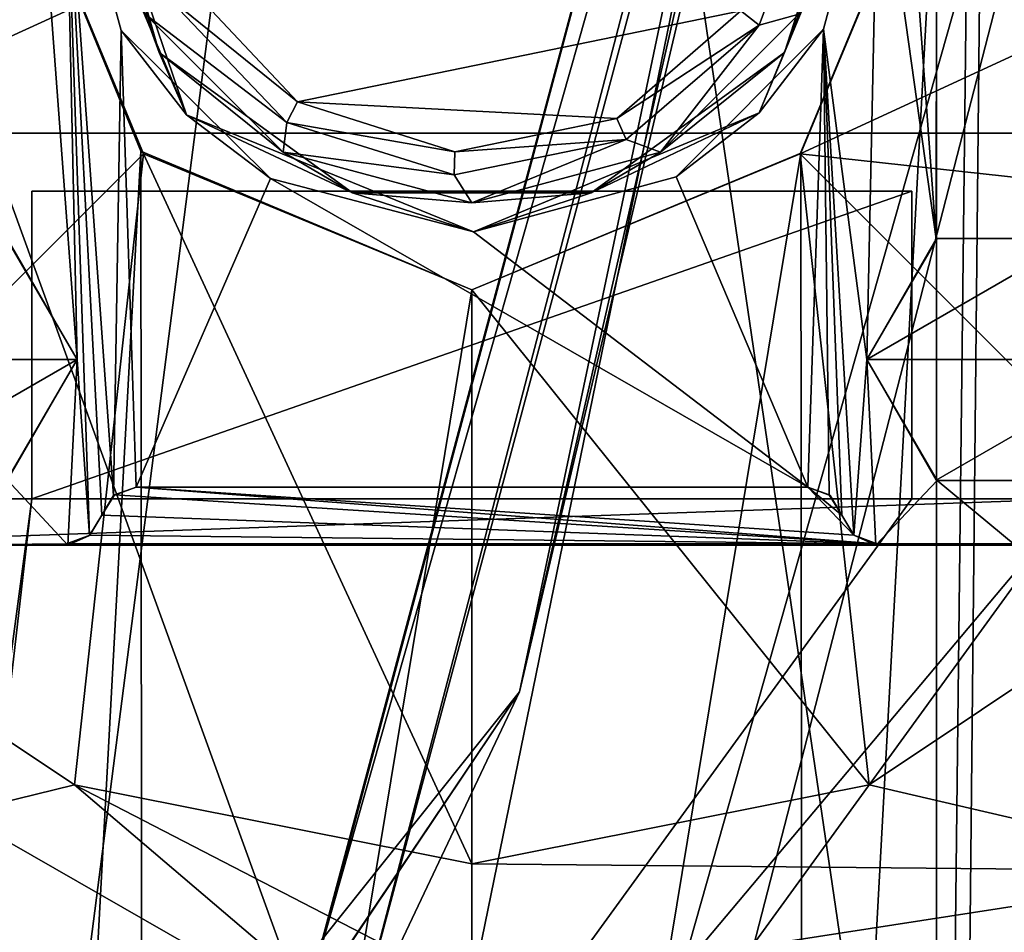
# Model space of a CAD drawing. Header units: millimetres. Extents: x -78 to 78, y -78 to 78.
# Tile 259 of 449: x 18.05 to 22.29, y -10.77 to -6.84. Entities that reach past the tile are written whole.
import ezdxf

# ---------------------------------------------------------------- set-up
doc = ezdxf.new("R2010")
doc.units = ezdxf.units.MM
doc.header["$LTSCALE"] = 41.718519
for name, color, linetype in [('10', 7, 'CONTINUOUS'), ('1978', 7, 'CONTINUOUS'), ('1983', 7, 'CONTINUOUS'), ('2187', 7, 'CONTINUOUS'), ('2193', 7, 'CONTINUOUS'), ('2194', 7, 'CONTINUOUS'), ('2200', 7, 'CONTINUOUS'), ('2205', 7, 'CONTINUOUS'), ('2206', 7, 'CONTINUOUS'), ('2209', 7, 'CONTINUOUS'), ('2213', 7, 'CONTINUOUS'), ('2214', 7, 'CONTINUOUS'), ('2215', 7, 'CONTINUOUS'), ('2222', 7, 'CONTINUOUS'), ('2228', 7, 'CONTINUOUS'), ('2244', 7, 'CONTINUOUS'), ('2250', 7, 'CONTINUOUS'), ('2251', 7, 'CONTINUOUS'), ('2252', 7, 'CONTINUOUS'), ('2255', 7, 'CONTINUOUS'), ('2260', 7, 'CONTINUOUS'), ('2263', 7, 'CONTINUOUS'), ('2264', 7, 'CONTINUOUS'), ('2269', 7, 'CONTINUOUS'), ('2272', 7, 'CONTINUOUS'), ('2274', 7, 'CONTINUOUS'), ('2276', 7, 'CONTINUOUS'), ('2278', 7, 'CONTINUOUS'), ('2279', 7, 'CONTINUOUS'), ('2281', 7, 'CONTINUOUS'), ('2283', 7, 'CONTINUOUS'), ('291', 7, 'CONTINUOUS'), ('298', 7, 'CONTINUOUS'), ('300', 7, 'CONTINUOUS'), ('301', 7, 'CONTINUOUS'), ('328', 7, 'CONTINUOUS'), ('344', 7, 'CONTINUOUS'), ('6', 7, 'CONTINUOUS'), ('748', 7, 'CONTINUOUS'), ('828', 7, 'CONTINUOUS'), ('851', 7, 'CONTINUOUS'), ('852', 7, 'CONTINUOUS'), ('880', 7, 'CONTINUOUS'), ('925', 7, 'CONTINUOUS'), ('945', 7, 'CONTINUOUS'), ('971', 7, 'CONTINUOUS')]:
    doc.layers.add(name, color=color, linetype=linetype)

msp = doc.modelspace()

# ---------------------------------------------------------------- linework, layer by layer
at = {"layer": '10', "linetype": 'CONTINUOUS'}
for points in [[(48.5, 30.5, -2), (49.5, -30.5, -2), (19.2675, 11.1265, -2), (48.5, 30.5, -2)], [(19.2675, 11.1265, -2), (49.5, -30.5, -2), (22.25, 0, -2), (19.2675, 11.1265, -2)], [(22.25, 0, -2), (49.5, -30.5, -2), (19.2675, -11.1265, -2), (22.25, 0, -2)]]:
    msp.add_3dface(points, dxfattribs=at)
at = {"layer": '1978', "color": 7, "linetype": 'CONTINUOUS'}
for points in [[(16.9, 21.1, 20.074), (23.1, 21.1, 20.074), (23.1, -21.1, 20.074), (16.9, 21.1, 20.074)], [(16.9, -21.1, 20.074), (16.9, 21.1, 20.074), (23.1, -21.1, 20.074), (16.9, -21.1, 20.074)]]:
    msp.add_3dface(points, dxfattribs=at)
at = {"layer": '1983', "color": 7, "linetype": 'CONTINUOUS'}
for points in [[(17.1, -7.325, 21.67), (22.9, -7.325, 21.67), (22.9, -4.675, 21.67), (17.1, -7.325, 21.67)], [(17.1, -7.325, 21.67), (22.9, -4.675, 21.67), (17.1, -4.675, 21.67), (17.1, -7.325, 21.67)], [(18.105, -7.575, 21.67), (18.105, -8.9, 21.67), (21.895, -7.575, 21.67), (18.105, -7.575, 21.67)], [(21.895, -7.575, 21.67), (18.105, -8.9, 21.67), (21.895, -8.9, 21.67), (21.895, -7.575, 21.67)], [(22.9, -7.575, 21.67), (22.605, -8.9, 21.67), (21.895, -15.1, 21.67), (22.9, -7.575, 21.67)], [(22.605, -15.1, 21.67), (22.9, -7.575, 21.67), (21.895, -15.1, 21.67), (22.605, -15.1, 21.67)], [(18.105, -8.9, 21.67), (17.395, -8.9, 21.67), (17.1, -16.425, 21.67), (18.105, -8.9, 21.67)], [(17.395, -15.1, 21.67), (18.105, -8.9, 21.67), (17.1, -16.425, 21.67), (17.395, -15.1, 21.67)], [(21.895, -8.9, 21.67), (18.105, -8.9, 21.67), (17.395, -15.1, 21.67), (21.895, -8.9, 21.67)], [(22.605, -8.9, 21.67), (21.895, -8.9, 21.67), (17.395, -15.1, 21.67), (22.605, -8.9, 21.67)], [(18.105, -15.1, 21.67), (22.605, -8.9, 21.67), (17.395, -15.1, 21.67), (18.105, -15.1, 21.67)], [(21.895, -15.1, 21.67), (22.605, -8.9, 21.67), (18.105, -15.1, 21.67), (21.895, -15.1, 21.67)]]:
    msp.add_3dface(points, dxfattribs=at)
at = {"layer": '2187', "color": 7, "linetype": 'CONTINUOUS'}
for points in [[(18.461, -8.8821, 24.95), (21.7448, -9.0943, 24.95), (18.5539, -8.85, 24.95), (18.461, -8.8821, 24.95)], [(21.7448, -9.0943, 24.95), (21.6448, -9.0557, 24.95), (18.5539, -8.85, 24.95), (21.7448, -9.0943, 24.95)], [(18.5539, -8.85, 24.95), (21.6448, -9.0557, 24.95), (21.4461, -8.85, 24.95), (18.5539, -8.85, 24.95)], [(21.6448, -9.0557, 24.95), (21.593, -8.97, 24.95), (21.4461, -8.85, 24.95), (21.6448, -9.0557, 24.95)], [(21.4461, -8.85, 24.95), (21.593, -8.97, 24.95), (21.5429, -8.8853, 24.95), (21.4461, -8.85, 24.95)], [(18.407, -8.97, 24.95), (21.7448, -9.0943, 24.95), (18.461, -8.8821, 24.95), (18.407, -8.97, 24.95)], [(18.3555, -9.0556, 24.95), (21.7448, -9.0943, 24.95), (18.407, -8.97, 24.95), (18.3555, -9.0556, 24.95)], [(18.2552, -9.0943, 24.95), (21.7448, -9.0943, 24.95), (18.3555, -9.0556, 24.95), (18.2552, -9.0943, 24.95)]]:
    msp.add_3dface(points, dxfattribs=at)
at = {"layer": '2193', "color": 7, "linetype": 'CONTINUOUS'}
for points in [[(16.91, -9.1, 24.95), (23.1, -9.1, 22), (17.2824, -9.0971, 24.95), (16.91, -9.1, 24.95)], [(16.91, -9.1, 22), (23.1, -9.1, 22), (16.91, -9.1, 24.95), (16.91, -9.1, 22)], [(17.2824, -9.0971, 24.95), (23.1, -9.1, 22), (17.6648, -9.1, 24.95), (17.2824, -9.0971, 24.95)], [(17.66, -9.1, 25.1), (17.6648, -9.1, 24.95), (18.2552, -9.0943, 24.95), (17.66, -9.1, 25.1)], [(18.26, -9.1, 25.1), (17.66, -9.1, 25.1), (18.2552, -9.0943, 24.95), (18.26, -9.1, 25.1)], [(17.6648, -9.1, 24.95), (23.1, -9.1, 22), (18.2552, -9.0943, 24.95), (17.6648, -9.1, 24.95)], [(18.2552, -9.0943, 24.95), (23.1, -9.1, 22), (21.7448, -9.0943, 24.95), (18.2552, -9.0943, 24.95)], [(21.74, -9.1, 25.1), (21.7448, -9.0943, 24.95), (22.3352, -9.0942, 24.95), (21.74, -9.1, 25.1)], [(22.34, -9.1, 25.1), (21.74, -9.1, 25.1), (22.3352, -9.0942, 24.95), (22.34, -9.1, 25.1)], [(21.7448, -9.0943, 24.95), (23.1, -9.1, 22), (22.3352, -9.0942, 24.95), (21.7448, -9.0943, 24.95)]]:
    msp.add_3dface(points, dxfattribs=at)
at = {"layer": '2194', "color": 7, "linetype": 'CONTINUOUS'}
for points in [[(22.0039, -4.2216, 25.1), (21.7, -3.7, 25.1), (21.9998, -7.7808, 25.1), (22.0039, -4.2216, 25.1)], [(21.9998, -7.7808, 25.1), (21.7, -3.7, 25.1), (21.75, -6, 25.1), (21.9998, -7.7808, 25.1)], [(17.9961, -7.7784, 25.1), (18.3, -8.3, 25.1), (17.9966, -4.2212, 25.1), (17.9961, -7.7784, 25.1)], [(17.9966, -4.2212, 25.1), (18.3, -8.3, 25.1), (18.25, -6, 25.1), (17.9966, -4.2212, 25.1)], [(22.5961, -7.7784, 25.1), (22.0039, -4.2216, 25.1), (21.9998, -7.7808, 25.1), (22.5961, -7.7784, 25.1)], [(22.6002, -4.2192, 25.1), (22.0039, -4.2216, 25.1), (22.5961, -7.7784, 25.1), (22.6002, -4.2192, 25.1)], [(18.407, -8.97, 25.1), (18.4571, -8.8853, 25.1), (18.25, -6, 25.1), (18.407, -8.97, 25.1)], [(18.25, -6, 25.1), (18.4571, -8.8853, 25.1), (18.4898, -6.8824, 25.1), (18.25, -6, 25.1)], [(18.353, -9.0579, 25.1), (18.407, -8.97, 25.1), (18.25, -6, 25.1), (18.353, -9.0579, 25.1)], [(18.3, -8.3, 25.1), (18.353, -9.0579, 25.1), (18.25, -6, 25.1), (18.3, -8.3, 25.1)], [(21.7, -8.3, 25.1), (21.75, -6, 25.1), (21.5134, -6.8772, 25.1), (21.7, -8.3, 25.1)], [(21.7, -8.3, 25.1), (21.9998, -7.7808, 25.1), (21.75, -6, 25.1), (21.7, -8.3, 25.1)], [(18.4571, -8.8853, 25.1), (18.5539, -8.85, 25.1), (18.4898, -6.8824, 25.1), (18.4571, -8.8853, 25.1)], [(18.4898, -6.8824, 25.1), (18.5539, -8.85, 25.1), (19.1326, -7.5199, 25.1), (18.4898, -6.8824, 25.1)], [(20.8797, -7.5128, 25.1), (21.4461, -8.85, 25.1), (21.5134, -6.8772, 25.1), (20.8797, -7.5128, 25.1)], [(21.4461, -8.85, 25.1), (21.539, -8.8821, 25.1), (21.5134, -6.8772, 25.1), (21.4461, -8.85, 25.1)], [(21.539, -8.8821, 25.1), (21.593, -8.97, 25.1), (21.5134, -6.8772, 25.1), (21.539, -8.8821, 25.1)], [(21.593, -8.97, 25.1), (21.6452, -9.0561, 25.1), (21.5134, -6.8772, 25.1), (21.593, -8.97, 25.1)], [(21.6452, -9.0561, 25.1), (21.7, -8.3, 25.1), (21.5134, -6.8772, 25.1), (21.6452, -9.0561, 25.1)], [(18.5539, -8.85, 25.1), (21.4461, -8.85, 25.1), (19.1326, -7.5199, 25.1), (18.5539, -8.85, 25.1)], [(19.1326, -7.5199, 25.1), (21.4461, -8.85, 25.1), (20.0071, -7.7493, 25.1), (19.1326, -7.5199, 25.1)], [(20.0071, -7.7493, 25.1), (21.4461, -8.85, 25.1), (20.8797, -7.5128, 25.1), (20.0071, -7.7493, 25.1)], [(18.001, -8.8187, 25.1), (18.26, -9.1, 25.1), (18.3, -8.3, 25.1), (18.001, -8.8187, 25.1)], [(18.26, -9.1, 25.1), (18.353, -9.0579, 25.1), (18.3, -8.3, 25.1), (18.26, -9.1, 25.1)], [(21.6452, -9.0561, 25.1), (21.74, -9.1, 25.1), (21.7, -8.3, 25.1), (21.6452, -9.0561, 25.1)], [(21.7, -8.3, 25.1), (21.74, -9.1, 25.1), (22.0034, -8.8212, 25.1), (21.7, -8.3, 25.1)], [(17.66, -9.1, 25.1), (18.26, -9.1, 25.1), (18.001, -8.8187, 25.1), (17.66, -9.1, 25.1)], [(21.74, -9.1, 25.1), (22.34, -9.1, 25.1), (22.0034, -8.8212, 25.1), (21.74, -9.1, 25.1)], [(22.0034, -8.8212, 25.1), (22.34, -9.1, 25.1), (22.5966, -8.8212, 25.1), (22.0034, -8.8212, 25.1)]]:
    msp.add_3dface(points, dxfattribs=at)
at = {"layer": '2200', "color": 7, "linetype": 'CONTINUOUS'}
for points in [[(21.539, -8.8821, 25.1), (21.4461, -8.85, 25.1), (21.5429, -8.8853, 24.95), (21.539, -8.8821, 25.1)], [(21.4461, -8.85, 25.1), (21.4461, -8.85, 24.95), (21.5429, -8.8853, 24.95), (21.4461, -8.85, 25.1)], [(21.593, -8.97, 25.1), (21.539, -8.8821, 25.1), (21.593, -8.97, 24.95), (21.593, -8.97, 25.1)], [(21.593, -8.97, 24.95), (21.539, -8.8821, 25.1), (21.5429, -8.8853, 24.95), (21.593, -8.97, 24.95)]]:
    msp.add_3dface(points, dxfattribs=at)
at = {"layer": '2205', "color": 7, "linetype": 'CONTINUOUS'}
for points in [[(21.6452, -9.0561, 25.1), (21.593, -8.97, 25.1), (21.6448, -9.0557, 24.95), (21.6452, -9.0561, 25.1)], [(21.6448, -9.0557, 24.95), (21.593, -8.97, 25.1), (21.593, -8.97, 24.95), (21.6448, -9.0557, 24.95)], [(21.7448, -9.0943, 24.95), (21.6452, -9.0561, 25.1), (21.6448, -9.0557, 24.95), (21.7448, -9.0943, 24.95)], [(21.7448, -9.0943, 24.95), (21.74, -9.1, 25.1), (21.6452, -9.0561, 25.1), (21.7448, -9.0943, 24.95)]]:
    msp.add_3dface(points, dxfattribs=at)
at = {"layer": '2206', "color": 7, "linetype": 'CONTINUOUS'}
for points in [[(18.407, -8.97, 25.1), (18.353, -9.0579, 25.1), (18.407, -8.97, 24.95), (18.407, -8.97, 25.1)], [(18.353, -9.0579, 25.1), (18.3555, -9.0556, 24.95), (18.407, -8.97, 24.95), (18.353, -9.0579, 25.1)], [(18.26, -9.1, 25.1), (18.2552, -9.0943, 24.95), (18.3555, -9.0556, 24.95), (18.26, -9.1, 25.1)], [(18.353, -9.0579, 25.1), (18.26, -9.1, 25.1), (18.3555, -9.0556, 24.95), (18.353, -9.0579, 25.1)]]:
    msp.add_3dface(points, dxfattribs=at)
at = {"layer": '2209', "color": 7, "linetype": 'CONTINUOUS'}
for points in [[(21.4461, -8.85, 25.1), (18.5539, -8.85, 25.1), (21.4461, -8.85, 24.95), (21.4461, -8.85, 25.1)], [(18.5539, -8.85, 25.1), (18.5539, -8.85, 24.95), (21.4461, -8.85, 24.95), (18.5539, -8.85, 25.1)]]:
    msp.add_3dface(points, dxfattribs=at)
at = {"layer": '2213', "color": 7, "linetype": 'CONTINUOUS'}
for points in [[(18.001, -8.8187, 25.1), (18.3, -8.3, 25.1), (17.9961, -8.8216, 25.5), (18.001, -8.8187, 25.1)], [(18.3, -8.3, 25.1), (18.3, -8.3, 25.5), (17.9961, -8.8216, 25.5), (18.3, -8.3, 25.1)]]:
    msp.add_3dface(points, dxfattribs=at)
at = {"layer": '2214', "color": 7, "linetype": 'CONTINUOUS'}
for points in [[(18.5539, -8.85, 25.1), (18.4571, -8.8853, 25.1), (18.5539, -8.85, 24.95), (18.5539, -8.85, 25.1)], [(18.4571, -8.8853, 25.1), (18.461, -8.8821, 24.95), (18.5539, -8.85, 24.95), (18.4571, -8.8853, 25.1)], [(18.4571, -8.8853, 25.1), (18.407, -8.97, 25.1), (18.461, -8.8821, 24.95), (18.4571, -8.8853, 25.1)], [(18.407, -8.97, 25.1), (18.407, -8.97, 24.95), (18.461, -8.8821, 24.95), (18.407, -8.97, 25.1)]]:
    msp.add_3dface(points, dxfattribs=at)
at = {"layer": '2215', "color": 7, "linetype": 'CONTINUOUS'}
for points in [[(23.1, -9.1, 22), (16.91, -9.1, 22), (22.605, -8.9, 22), (23.1, -9.1, 22)], [(22.605, -8.9, 22), (16.91, -9.1, 22), (17.395, -8.9, 22), (22.605, -8.9, 22)]]:
    msp.add_3dface(points, dxfattribs=at)
at = {"layer": '2222', "color": 7, "linetype": 'CONTINUOUS'}
for points in [[(18.3, -8.3, 25.1), (17.9961, -7.7784, 25.1), (18.3, -8.3, 25.5), (18.3, -8.3, 25.1)], [(18.3, -8.3, 25.5), (17.9961, -7.7784, 25.1), (18.0002, -7.7808, 25.5), (18.3, -8.3, 25.5)]]:
    msp.add_3dface(points, dxfattribs=at)
at = {"layer": '2228', "color": 7, "linetype": 'CONTINUOUS'}
for points in [[(18.3, -8.3, 25.5), (18.0002, -7.7808, 25.5), (17.1, -8.3, 25.5), (18.3, -8.3, 25.5)], [(18.3, -8.3, 25.5), (17.1, -8.3, 25.5), (17.3998, -8.8192, 25.5), (18.3, -8.3, 25.5)], [(18.3, -8.3, 25.5), (17.3998, -8.8192, 25.5), (17.9961, -8.8216, 25.5), (18.3, -8.3, 25.5)]]:
    msp.add_3dface(points, dxfattribs=at)
at = {"layer": '2244', "color": 7, "linetype": 'CONTINUOUS'}
for points in [[(21.9998, -7.7808, 25.1), (21.7, -8.3, 25.1), (22.0039, -7.7784, 25.5), (21.9998, -7.7808, 25.1)], [(22.0039, -7.7784, 25.5), (21.7, -8.3, 25.1), (21.7, -8.3, 25.5), (22.0039, -7.7784, 25.5)], [(22.5961, -7.7784, 25.1), (21.9998, -7.7808, 25.1), (22.0039, -7.7784, 25.5), (22.5961, -7.7784, 25.1)], [(22.6002, -7.7808, 25.5), (22.5961, -7.7784, 25.1), (22.0039, -7.7784, 25.5), (22.6002, -7.7808, 25.5)]]:
    msp.add_3dface(points, dxfattribs=at)
at = {"layer": '2250', "color": 7, "linetype": 'CONTINUOUS'}
for points in [[(18.25, -6, 25.1), (18.4898, -6.8824, 25.1), (18.25, -6, 24.9532), (18.25, -6, 25.1)], [(18.25, -6, 24.9532), (18.4898, -6.8824, 25.1), (18.7706, -7.2454, 24.9532), (18.25, -6, 24.9532)], [(21.5134, -6.8772, 25.1), (21.75, -6, 25.1), (21.2371, -7.2378, 24.9532), (21.5134, -6.8772, 25.1)], [(21.75, -6, 25.1), (21.75, -6, 24.9532), (21.2371, -7.2378, 24.9532), (21.75, -6, 25.1)], [(18.4898, -6.8824, 25.1), (19.1326, -7.5199, 25.1), (18.7706, -7.2454, 24.9532), (18.4898, -6.8824, 25.1)], [(20.8797, -7.5128, 25.1), (21.5134, -6.8772, 25.1), (21.2371, -7.2378, 24.9532), (20.8797, -7.5128, 25.1)], [(19.1326, -7.5199, 25.1), (20.0071, -7.7493, 25.1), (18.7706, -7.2454, 24.9532), (19.1326, -7.5199, 25.1)], [(18.7706, -7.2454, 24.9532), (20.0071, -7.7493, 25.1), (20.0071, -7.75, 24.9532), (18.7706, -7.2454, 24.9532)], [(20.0071, -7.75, 24.9532), (20.8797, -7.5128, 25.1), (21.2371, -7.2378, 24.9532), (20.0071, -7.75, 24.9532)], [(20.0071, -7.7493, 25.1), (20.8797, -7.5128, 25.1), (20.0071, -7.75, 24.9532), (20.0071, -7.7493, 25.1)]]:
    msp.add_3dface(points, dxfattribs=at)
at = {"layer": '2251', "color": 7, "linetype": 'CONTINUOUS'}
for points in [[(21.7, -8.3, 25.1), (22.0034, -8.8212, 25.1), (21.7, -8.3, 25.5), (21.7, -8.3, 25.1)], [(21.7, -8.3, 25.5), (22.0034, -8.8212, 25.1), (21.9998, -8.8192, 25.5), (21.7, -8.3, 25.5)], [(21.9998, -8.8192, 25.5), (22.0034, -8.8212, 25.1), (22.5961, -8.8216, 25.5), (21.9998, -8.8192, 25.5)], [(22.0034, -8.8212, 25.1), (22.5966, -8.8212, 25.1), (22.5961, -8.8216, 25.5), (22.0034, -8.8212, 25.1)]]:
    msp.add_3dface(points, dxfattribs=at)
at = {"layer": '2252', "color": 7, "linetype": 'CONTINUOUS'}
for points in [[(22.6002, -7.7808, 25.5), (22.0039, -7.7784, 25.5), (21.7, -8.3, 25.5), (22.6002, -7.7808, 25.5)], [(22.9, -8.3, 25.5), (22.6002, -7.7808, 25.5), (21.7, -8.3, 25.5), (22.9, -8.3, 25.5)], [(22.9, -8.3, 25.5), (21.7, -8.3, 25.5), (21.9998, -8.8192, 25.5), (22.9, -8.3, 25.5)], [(22.9, -8.3, 25.5), (21.9998, -8.8192, 25.5), (22.5961, -8.8216, 25.5), (22.9, -8.3, 25.5)]]:
    msp.add_3dface(points, dxfattribs=at)
at = {"layer": '2255', "color": 7, "linetype": 'CONTINUOUS'}
for points in [[(17.395, -8.9, 21.67), (18.105, -8.9, 21.67), (17.395, -8.9, 22), (17.395, -8.9, 21.67)], [(17.395, -8.9, 22), (18.105, -8.9, 21.67), (18.105, -8.9, 21.9), (17.395, -8.9, 22)], [(22.605, -8.9, 22), (17.395, -8.9, 22), (21.895, -8.9, 21.9), (22.605, -8.9, 22)], [(21.895, -8.9, 21.9), (17.395, -8.9, 22), (18.105, -8.9, 21.9), (21.895, -8.9, 21.9)], [(21.895, -8.9, 21.67), (22.605, -8.9, 21.67), (21.895, -8.9, 21.9), (21.895, -8.9, 21.67)], [(22.605, -8.9, 21.67), (22.605, -8.9, 22), (21.895, -8.9, 21.9), (22.605, -8.9, 21.67)]]:
    msp.add_3dface(points, dxfattribs=at)
at = {"layer": '2260', "color": 7, "linetype": 'CONTINUOUS'}
for points in [[(18.25, -6, 24.9532), (18.7706, -7.2454, 24.9532), (18.3468, -6, 24.9804), (18.25, -6, 24.9532)], [(18.7706, -7.2454, 24.9532), (18.654, -6.9779, 24.9709), (18.3468, -6, 24.9804), (18.7706, -7.2454, 24.9532)], [(18.3468, -6, 24.9804), (18.654, -6.9779, 24.9709), (18.375, -6, 25.05), (18.3468, -6, 24.9804)], [(18.375, -6, 25.05), (18.654, -6.9779, 24.9709), (18.5927, -6.8125, 25.05), (18.375, -6, 25.05)], [(21.2371, -7.2378, 24.9532), (21.75, -6, 24.9532), (21.346, -6.9779, 24.9709), (21.2371, -7.2378, 24.9532)], [(21.75, -6, 24.9532), (21.6607, -6, 24.9734), (21.346, -6.9779, 24.9709), (21.75, -6, 24.9532)], [(21.346, -6.9779, 24.9709), (21.6607, -6, 24.9734), (21.4073, -6.8125, 25.05), (21.346, -6.9779, 24.9709)], [(18.5927, -6.8125, 25.05), (18.654, -6.9779, 24.9709), (19.1875, -7.4073, 25.05), (18.5927, -6.8125, 25.05)], [(20.8125, -7.4073, 25.05), (21.346, -6.9779, 24.9709), (21.4073, -6.8125, 25.05), (20.8125, -7.4073, 25.05)], [(18.7706, -7.2454, 24.9532), (19.4859, -7.5823, 24.9709), (18.654, -6.9779, 24.9709), (18.7706, -7.2454, 24.9532)], [(18.654, -6.9779, 24.9709), (19.4859, -7.5823, 24.9709), (19.1875, -7.4073, 25.05), (18.654, -6.9779, 24.9709)], [(21.2371, -7.2378, 24.9532), (21.346, -6.9779, 24.9709), (20.5141, -7.5823, 24.9709), (21.2371, -7.2378, 24.9532)], [(20.5141, -7.5823, 24.9709), (21.346, -6.9779, 24.9709), (20.8125, -7.4073, 25.05), (20.5141, -7.5823, 24.9709)], [(18.7706, -7.2454, 24.9532), (20.0071, -7.75, 24.9532), (19.4859, -7.5823, 24.9709), (18.7706, -7.2454, 24.9532)], [(20.0071, -7.75, 24.9532), (21.2371, -7.2378, 24.9532), (20.5141, -7.5823, 24.9709), (20.0071, -7.75, 24.9532)], [(19.1875, -7.4073, 25.05), (19.4859, -7.5823, 24.9709), (20, -7.625, 25.05), (19.1875, -7.4073, 25.05)], [(20, -7.625, 25.05), (20.5141, -7.5823, 24.9709), (20.8125, -7.4073, 25.05), (20, -7.625, 25.05)], [(20.0071, -7.75, 24.9532), (20.5141, -7.5823, 24.9709), (19.4859, -7.5823, 24.9709), (20.0071, -7.75, 24.9532)], [(19.4859, -7.5823, 24.9709), (20.5141, -7.5823, 24.9709), (20, -7.625, 25.05), (19.4859, -7.5823, 24.9709)]]:
    msp.add_3dface(points, dxfattribs=at)
at = {"layer": '2263', "color": 7, "linetype": 'CONTINUOUS'}
for points in [[(22.9, -7.325, 21.67), (17.1, -7.325, 21.67), (22.9, -7.325, 21.9), (22.9, -7.325, 21.67)], [(22.9, -7.325, 21.9), (17.1, -7.325, 21.67), (17.1, -7.325, 21.9), (22.9, -7.325, 21.9)]]:
    msp.add_3dface(points, dxfattribs=at)
at = {"layer": '2264', "color": 7, "linetype": 'CONTINUOUS'}
for points in [[(18.5927, -6.8125, 25.05), (19.1875, -7.4073, 25.05), (18.5927, -6.8125, 27.1999), (18.5927, -6.8125, 25.05)], [(18.5927, -6.8125, 27.1999), (19.1875, -7.4073, 25.05), (19.1875, -7.4073, 27.1999), (18.5927, -6.8125, 27.1999)], [(20.8125, -7.4073, 25.05), (21.4073, -6.8125, 25.05), (20.8125, -7.4073, 27.1999), (20.8125, -7.4073, 25.05)], [(20.8125, -7.4073, 27.1999), (21.4073, -6.8125, 25.05), (21.4073, -6.8125, 27.1999), (20.8125, -7.4073, 27.1999)], [(19.1875, -7.4073, 25.05), (20, -7.625, 25.05), (19.1875, -7.4073, 27.1999), (19.1875, -7.4073, 25.05)], [(19.1875, -7.4073, 27.1999), (20, -7.625, 25.05), (20, -7.625, 27.1999), (19.1875, -7.4073, 27.1999)], [(20, -7.625, 25.05), (20.8125, -7.4073, 25.05), (20, -7.625, 27.1999), (20, -7.625, 25.05)], [(20, -7.625, 27.1999), (20.8125, -7.4073, 25.05), (20.8125, -7.4073, 27.1999), (20, -7.625, 27.1999)]]:
    msp.add_3dface(points, dxfattribs=at)
at = {"layer": '2269', "color": 7, "linetype": 'CONTINUOUS'}
for points in [[(22.9, -4.675, 21.9), (22.9, -7.325, 21.9), (17.1, -7.325, 21.9), (22.9, -4.675, 21.9)], [(17.1, -4.675, 21.9), (22.9, -4.675, 21.9), (17.1, -7.325, 21.9), (17.1, -4.675, 21.9)]]:
    msp.add_3dface(points, dxfattribs=at)
at = {"layer": '2272', "color": 7, "linetype": 'CONTINUOUS'}
for points in [[(18.105, -8.9, 21.67), (18.105, -7.575, 21.67), (18.105, -8.9, 21.9), (18.105, -8.9, 21.67)], [(18.105, -8.9, 21.9), (18.105, -7.575, 21.67), (18.105, -7.575, 21.9), (18.105, -8.9, 21.9)]]:
    msp.add_3dface(points, dxfattribs=at)
at = {"layer": '2274', "color": 7, "linetype": 'CONTINUOUS'}
for points in [[(21.895, -7.575, 21.67), (21.895, -8.9, 21.67), (21.895, -7.575, 21.9), (21.895, -7.575, 21.67)], [(21.895, -8.9, 21.67), (21.895, -8.9, 21.9), (21.895, -7.575, 21.9), (21.895, -8.9, 21.67)]]:
    msp.add_3dface(points, dxfattribs=at)
at = {"layer": '2276', "color": 7, "linetype": 'CONTINUOUS'}
for points in [[(21.895, -8.9, 21.9), (18.105, -8.9, 21.9), (21.895, -7.575, 21.9), (21.895, -8.9, 21.9)], [(18.105, -8.9, 21.9), (18.105, -7.575, 21.9), (21.895, -7.575, 21.9), (18.105, -8.9, 21.9)]]:
    msp.add_3dface(points, dxfattribs=at)
at = {"layer": '2278', "color": 7, "linetype": 'CONTINUOUS'}
for points in [[(18.105, -7.575, 21.67), (21.895, -7.575, 21.67), (18.105, -7.575, 21.9), (18.105, -7.575, 21.67)], [(18.105, -7.575, 21.9), (21.895, -7.575, 21.67), (21.895, -7.575, 21.9), (18.105, -7.575, 21.9)]]:
    msp.add_3dface(points, dxfattribs=at)
at = {"layer": '2279', "color": 7, "linetype": 'CONTINUOUS'}
for points in [[(21.4073, -6.8125, 27.1999), (21.4993, -6.1514, 28.6083), (21.2374, -6.8602, 28.6083), (21.4073, -6.8125, 27.1999)], [(18.5927, -6.8125, 27.1999), (19.2032, -7.2791, 28.6083), (18.6824, -6.7314, 28.6083), (18.5927, -6.8125, 27.1999)], [(18.5927, -6.8125, 27.1999), (19.1875, -7.4073, 27.1999), (19.2032, -7.2791, 28.6083), (18.5927, -6.8125, 27.1999)], [(20.8125, -7.4073, 27.1999), (21.4073, -6.8125, 27.1999), (21.2374, -6.8602, 28.6083), (20.8125, -7.4073, 27.1999)], [(20.8125, -7.4073, 27.1999), (21.2374, -6.8602, 28.6083), (20.6643, -7.3526, 28.6083), (20.8125, -7.4073, 27.1999)], [(19.1875, -7.4073, 27.1999), (19.9242, -7.5051, 28.6083), (19.2032, -7.2791, 28.6083), (19.1875, -7.4073, 27.1999)], [(20, -7.625, 27.1999), (20.6643, -7.3526, 28.6083), (19.9242, -7.5051, 28.6083), (20, -7.625, 27.1999)], [(20, -7.625, 27.1999), (20.8125, -7.4073, 27.1999), (20.6643, -7.3526, 28.6083), (20, -7.625, 27.1999)], [(19.1875, -7.4073, 27.1999), (20, -7.625, 27.1999), (19.9242, -7.5051, 28.6083), (19.1875, -7.4073, 27.1999)]]:
    msp.add_3dface(points, dxfattribs=at)
at = {"layer": '2281', "color": 7, "linetype": 'CONTINUOUS'}
for points in [[(21.2374, -6.8602, 28.6083), (21.4993, -6.1514, 28.6083), (21.1588, -6.7976, 28.7), (21.2374, -6.8602, 28.6083)], [(18.7656, -6.6748, 28.7), (18.6824, -6.7314, 28.6083), (19.2486, -7.1897, 28.7), (18.7656, -6.6748, 28.7)], [(18.6824, -6.7314, 28.6083), (19.2032, -7.2791, 28.6083), (19.2486, -7.1897, 28.7), (18.6824, -6.7314, 28.6083)], [(20.624, -7.2612, 28.7), (21.2374, -6.8602, 28.6083), (21.1588, -6.7976, 28.7), (20.624, -7.2612, 28.7)], [(20.6643, -7.3526, 28.6083), (21.2374, -6.8602, 28.6083), (20.624, -7.2612, 28.7), (20.6643, -7.3526, 28.6083)], [(19.2486, -7.1897, 28.7), (19.2032, -7.2791, 28.6083), (19.9266, -7.4048, 28.7), (19.2486, -7.1897, 28.7)], [(19.2032, -7.2791, 28.6083), (19.9242, -7.5051, 28.6083), (19.9266, -7.4048, 28.7), (19.2032, -7.2791, 28.6083)], [(19.9266, -7.4048, 28.7), (20.6643, -7.3526, 28.6083), (20.624, -7.2612, 28.7), (19.9266, -7.4048, 28.7)], [(19.9242, -7.5051, 28.6083), (20.6643, -7.3526, 28.6083), (19.9266, -7.4048, 28.7), (19.9242, -7.5051, 28.6083)]]:
    msp.add_3dface(points, dxfattribs=at)
at = {"layer": '2283', "color": 7, "linetype": 'CONTINUOUS'}
for points in [[(18.7656, -6.6748, 28.7), (19.2486, -7.1897, 28.7), (21.1588, -6.7976, 28.7), (18.7656, -6.6748, 28.7)], [(19.2486, -7.1897, 28.7), (20.624, -7.2612, 28.7), (21.1588, -6.7976, 28.7), (19.2486, -7.1897, 28.7)], [(19.2486, -7.1897, 28.7), (19.9266, -7.4048, 28.7), (20.624, -7.2612, 28.7), (19.2486, -7.1897, 28.7)]]:
    msp.add_3dface(points, dxfattribs=at)
at = {"layer": '291', "color": 7, "linetype": 'CONTINUOUS'}
for points in [[(15.25, 0, -3), (19.2783, -11.108, -3), (13.2058, -7.6255, -3), (15.25, 0, -3)], [(22.25, 0, -3), (19.2783, -11.108, -3), (15.25, 0, -3), (22.25, 0, -3)], [(13.2058, -7.6255, -3), (19.2783, -11.108, -3), (7.6204, -13.2095, -3), (13.2058, -7.6255, -3)]]:
    msp.add_3dface(points, dxfattribs=at)
at = {"layer": '298', "color": 7, "linetype": 'CONTINUOUS'}
for points in [[(19.2783, -11.108, -3), (22.25, 0, -3), (20.2058, -9.7306, -2.9268), (19.2783, -11.108, -3)], [(22.4268, 0, -2.9268), (22.5, 0, -2.75), (19.4856, -11.25, -2.75), (22.4268, 0, -2.9268)], [(20.2058, -9.7306, -2.9268), (22.4268, 0, -2.9268), (19.4856, -11.25, -2.75), (20.2058, -9.7306, -2.9268)], [(22.25, 0, -3), (22.4268, 0, -2.9268), (20.2058, -9.7306, -2.9268), (22.25, 0, -3)], [(19.2783, -11.108, -3), (20.2058, -9.7306, -2.9268), (13.9829, -17.534, -2.9268), (19.2783, -11.108, -3)], [(13.9829, -17.534, -2.9268), (20.2058, -9.7306, -2.9268), (19.4856, -11.25, -2.75), (13.9829, -17.534, -2.9268)]]:
    msp.add_3dface(points, dxfattribs=at)
at = {"layer": '300', "color": 7, "linetype": 'CONTINUOUS'}
for points in [[(19.4856, -11.25, -2.75), (22.5, 0, -2.75), (19.4856, -11.25, -2.25), (19.4856, -11.25, -2.75)], [(22.5, 0, -2.75), (22.5, 0, -2.25), (19.4856, -11.25, -2.25), (22.5, 0, -2.75)]]:
    msp.add_3dface(points, dxfattribs=at)
at = {"layer": '301', "color": 7, "linetype": 'CONTINUOUS'}
for points in [[(22.25, 0, -2), (19.2675, -11.1265, -2), (22.4268, 0, -2.0732), (22.25, 0, -2)], [(22.4268, 0, -2.0732), (19.2675, -11.1265, -2), (20.2058, -9.7306, -2.0732), (22.4268, 0, -2.0732)], [(19.4856, -11.25, -2.25), (22.5, 0, -2.25), (20.2058, -9.7306, -2.0732), (19.4856, -11.25, -2.25)], [(22.5, 0, -2.25), (22.4268, 0, -2.0732), (20.2058, -9.7306, -2.0732), (22.5, 0, -2.25)], [(20.2058, -9.7306, -2.0732), (19.2675, -11.1265, -2), (13.9829, -17.534, -2.0732), (20.2058, -9.7306, -2.0732)], [(19.4856, -11.25, -2.25), (20.2058, -9.7306, -2.0732), (13.9829, -17.534, -2.0732), (19.4856, -11.25, -2.25)]]:
    msp.add_3dface(points, dxfattribs=at)
at = {"layer": '328', "linetype": 'CONTINUOUS'}
for points in [[(15.5, -30, 15), (15.5, 30, 15), (32.5, -30, 15), (15.5, -30, 15)], [(32.5, -30, 15), (15.5, 30, 15), (47.5, -30, 15), (32.5, -30, 15)], [(47.5, -30, 15), (15.5, 30, 15), (67, -30, 15), (47.5, -30, 15)], [(67, -30, 15), (15.5, 30, 15), (67.5, -30, 15), (67, -30, 15)], [(67.5, -30, 15), (15.5, 30, 15), (72.3187, -15.3427, 15), (67.5, -30, 15)], [(72.3187, -15.3427, 15), (15.5, 30, 15), (73.9493, 0, 15), (72.3187, -15.3427, 15)]]:
    msp.add_3dface(points, dxfattribs=at)
at = {"layer": '344', "linetype": 'CONTINUOUS'}
for points in [[(15.5, 30, 16.5), (15.5, -30, 16.5), (32.5, 30, 16.5), (15.5, 30, 16.5)], [(32.5, 30, 16.5), (15.5, -30, 16.5), (47.5, 30, 16.5), (32.5, 30, 16.5)], [(47.5, 30, 16.5), (15.5, -30, 16.5), (67, 30, 16.5), (47.5, 30, 16.5)], [(67, 30, 16.5), (15.5, -30, 16.5), (67.5, 30, 16.5), (67, 30, 16.5)], [(67.5, 30, 16.5), (15.5, -30, 16.5), (72.3187, 15.3427, 16.5), (67.5, 30, 16.5)], [(72.3187, 15.3427, 16.5), (15.5, -30, 16.5), (73.9493, 0, 16.5), (72.3187, 15.3427, 16.5)], [(73.9493, 0, 16.5), (15.5, -30, 16.5), (72.3187, -15.3427, 16.5), (73.9493, 0, 16.5)]]:
    msp.add_3dface(points, dxfattribs=at)
at = {"layer": '6', "linetype": 'CONTINUOUS'}
for points in [[(15.5, 33), (15.5, -33), (24, 33), (15.5, 33)], [(24, 33), (15.5, -33), (29, 33), (24, 33)], [(29, 33), (15.5, -33), (32.5, 33), (29, 33)], [(32.5, 33), (15.5, -33), (47.5, 33), (32.5, 33)], [(47.5, 33), (15.5, -33), (48.5, 31), (47.5, 33)], [(48.5, 31), (15.5, -33), (48.5, 30.5), (48.5, 31)], [(48.5, 30.5), (15.5, -33), (49.5, 30.5), (48.5, 30.5)], [(49.5, 30.5), (15.5, -33), (48.5, -30.5), (49.5, 30.5)]]:
    msp.add_3dface(points, dxfattribs=at)
at = {"layer": '748', "color": 7, "linetype": 'CONTINUOUS'}
for points in [[(23.2898, -13.4811, 28.7), (56.4299, 0, 28.7), (20, -12.4098, 28.7), (23.2898, -13.4811, 28.7)], [(20, -12.4098, 28.7), (56.4299, 0, 28.7), (20, -11.5902, 28.7), (20, -12.4098, 28.7)], [(20, -11.5902, 28.7), (56.4299, 0, 28.7), (23.3103, -10.5037, 28.7), (20, -11.5902, 28.7)], [(20, -11.5902, 28.7), (16.7102, -10.5189, 28.7), (7.6, -13.7, 28.7), (20, -11.5902, 28.7)]]:
    msp.add_3dface(points, dxfattribs=at)
at = {"layer": '828', "color": 7, "linetype": 'CONTINUOUS'}
for points in [[(16.8377, -9.1623, 28.4361), (16.7102, -10.5189, 28.7), (18.2886, -10.1317, 28.4361), (16.8377, -9.1623, 28.4361)], [(16.7102, -10.5189, 28.7), (20, -11.5902, 28.7), (18.2886, -10.1317, 28.4361), (16.7102, -10.5189, 28.7)], [(20, -11.5902, 28.7), (20, -11.0158, 28.6331), (18.2886, -10.1317, 28.4361), (20, -11.5902, 28.7)], [(20, -11.0158, 28.6331), (20, -10.4721, 28.4361), (18.2886, -10.1317, 28.4361), (20, -11.0158, 28.6331)]]:
    msp.add_3dface(points, dxfattribs=at)
at = {"layer": '851', "color": 7, "linetype": 'CONTINUOUS'}
for points in [[(21.7114, -10.1317, 28.4361), (23.3103, -10.5037, 28.7), (23.1623, -9.1623, 28.4361), (21.7114, -10.1317, 28.4361)], [(20, -10.4721, 28.4361), (23.3103, -10.5037, 28.7), (21.7114, -10.1317, 28.4361), (20, -10.4721, 28.4361)], [(23.3103, -10.5037, 28.7), (20, -10.4721, 28.4361), (20, -11.0158, 28.6331), (23.3103, -10.5037, 28.7)], [(20, -11.5902, 28.7), (23.3103, -10.5037, 28.7), (20, -11.0158, 28.6331), (20, -11.5902, 28.7)]]:
    msp.add_3dface(points, dxfattribs=at)
at = {"layer": '852', "color": 7, "linetype": 'CONTINUOUS'}
for points in [[(18, -6, 27.2), (16.8377, -9.1623, 28.4361), (18.586, -7.4144, 27.2), (18, -6, 27.2)], [(16.8377, -9.1623, 28.4361), (18.2886, -10.1317, 28.4361), (18.586, -7.4144, 27.2), (16.8377, -9.1623, 28.4361)], [(18.2886, -10.1317, 28.4361), (20, -10.4721, 28.4361), (18.586, -7.4144, 27.2), (18.2886, -10.1317, 28.4361)], [(20, -10.4721, 28.4361), (20, -8, 27.2), (18.586, -7.4144, 27.2), (20, -10.4721, 28.4361)]]:
    msp.add_3dface(points, dxfattribs=at)
at = {"layer": '880', "color": 7, "linetype": 'CONTINUOUS'}
for points in [[(18.5751, -7.403, 26.2), (18, -5.9921, 26.2), (18, -6, 27.2), (18.5751, -7.403, 26.2)], [(18.5751, -7.403, 26.2), (18, -6, 27.2), (18.586, -7.4144, 27.2), (18.5751, -7.403, 26.2)], [(20, -8, 26.2), (18.5751, -7.403, 26.2), (20, -8, 27.2), (20, -8, 26.2)], [(20, -8, 27.2), (18.5751, -7.403, 26.2), (18.586, -7.4144, 27.2), (20, -8, 27.2)]]:
    msp.add_3dface(points, dxfattribs=at)
at = {"layer": '925', "color": 7, "linetype": 'CONTINUOUS'}
for points in [[(24.1317, -7.7114, 28.4361), (24.4721, -6, 28.4361), (21.414, -7.4144, 27.2), (24.1317, -7.7114, 28.4361)], [(21.414, -7.4144, 27.2), (24.4721, -6, 28.4361), (22, -6, 27.2), (21.414, -7.4144, 27.2)], [(20, -8, 27.2), (21.7114, -10.1317, 28.4361), (21.414, -7.4144, 27.2), (20, -8, 27.2)], [(21.7114, -10.1317, 28.4361), (23.1623, -9.1623, 28.4361), (21.414, -7.4144, 27.2), (21.7114, -10.1317, 28.4361)], [(23.1623, -9.1623, 28.4361), (24.1317, -7.7114, 28.4361), (21.414, -7.4144, 27.2), (23.1623, -9.1623, 28.4361)], [(20, -10.4721, 28.4361), (21.7114, -10.1317, 28.4361), (20, -8, 27.2), (20, -10.4721, 28.4361)]]:
    msp.add_3dface(points, dxfattribs=at)
at = {"layer": '945', "color": 7, "linetype": 'CONTINUOUS'}
for points in [[(21.4164, -7.4118, 26.2), (21.414, -7.4144, 27.2), (22, -6, 27.2), (21.4164, -7.4118, 26.2)], [(22, -6.0079, 26.2), (21.4164, -7.4118, 26.2), (22, -6, 27.2), (22, -6.0079, 26.2)], [(21.4164, -7.4118, 26.2), (20, -8, 26.2), (21.414, -7.4144, 27.2), (21.4164, -7.4118, 26.2)], [(20, -8, 26.2), (20, -8, 27.2), (21.414, -7.4144, 27.2), (20, -8, 26.2)]]:
    msp.add_3dface(points, dxfattribs=at)
at = {"layer": '971', "color": 7, "linetype": 'CONTINUOUS'}
for points in [[(22.6857, 42.2511, 26.2), (23.5864, 43.6175, 26.2), (21.8299, -41.6203, 26.2), (22.6857, 42.2511, 26.2)], [(21.8299, -41.6203, 26.2), (23.5864, 43.6175, 26.2), (23.5864, -43.6175, 26.2), (21.8299, -41.6203, 26.2)], [(16.9107, 42.714, 26.2), (18.1357, 41.6388, 26.2), (16.9564, -42.6527, 26.2), (16.9107, 42.714, 26.2)], [(22.6857, 42.2511, 26.2), (21.8299, -41.6203, 26.2), (22, -18.0079, 26.2), (22.6857, 42.2511, 26.2)], [(22, -6.0079, 26.2), (22.6857, 42.2511, 26.2), (22, -18.0079, 26.2), (22, -6.0079, 26.2)], [(16.9564, -42.6527, 26.2), (18.1357, 41.6388, 26.2), (18, 18.0079, 26.2), (16.9564, -42.6527, 26.2)], [(18, -5.9921, 26.2), (18.5751, -7.403, 26.2), (18, -17.9921, 26.2), (18, -5.9921, 26.2)], [(21.4164, -7.4118, 26.2), (22, -6.0079, 26.2), (21.4249, -16.597, 26.2), (21.4164, -7.4118, 26.2)], [(21.4249, -16.597, 26.2), (22, -6.0079, 26.2), (22, -18.0079, 26.2), (21.4249, -16.597, 26.2)], [(18, -17.9921, 26.2), (18.5751, -7.403, 26.2), (18.5836, -16.5882, 26.2), (18, -17.9921, 26.2)], [(18.5751, -7.403, 26.2), (20, -8, 26.2), (18.5836, -16.5882, 26.2), (18.5751, -7.403, 26.2)], [(20, -8, 26.2), (21.4164, -7.4118, 26.2), (20, -16, 26.2), (20, -8, 26.2)], [(20, -16, 26.2), (21.4164, -7.4118, 26.2), (21.4249, -16.597, 26.2), (20, -16, 26.2)], [(20, -8, 26.2), (20, -16, 26.2), (18.5836, -16.5882, 26.2), (20, -8, 26.2)]]:
    msp.add_3dface(points, dxfattribs=at)

doc.saveas('drawing.dxf')
